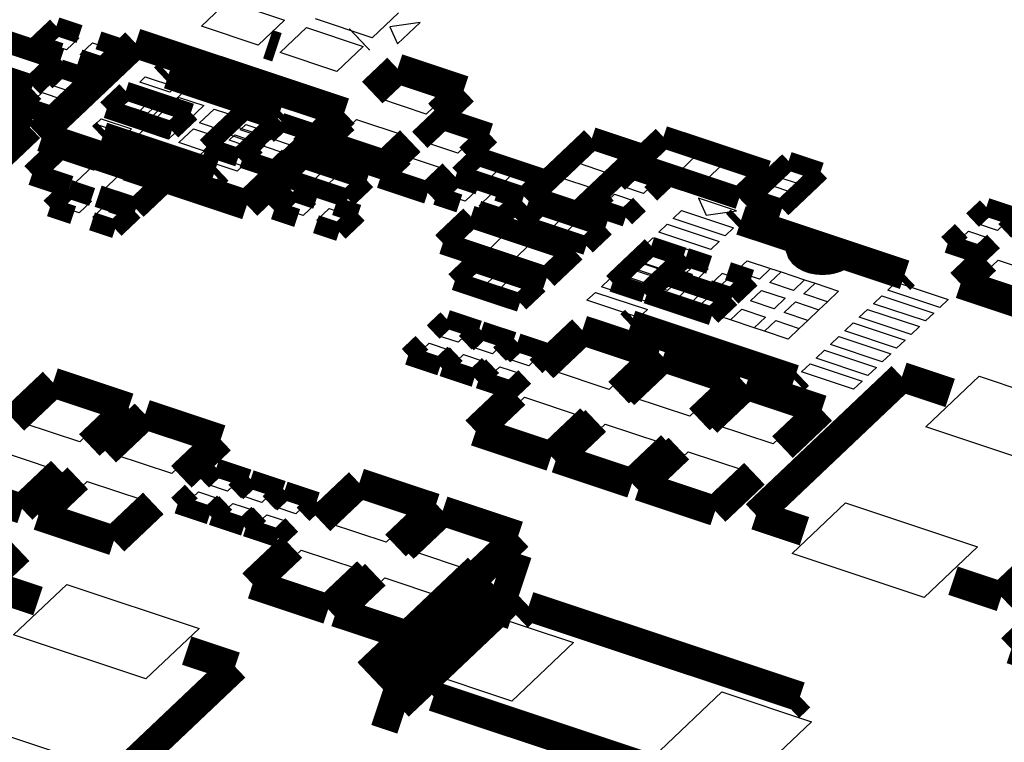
# Model space of a CAD drawing. Extents: x 0 to 1189, y 0 to 841.
# Tile 276 of 297: x 626 to 634, y 549 to 555. Entities that reach past the tile are written whole.
import ezdxf

# ---------------------------------------------------------------- set-up
doc = ezdxf.new("R2010")
doc.units = 0
doc.header["$LTSCALE"] = 65.395
doc.layers.get('0').update_dxf_attribs({"linetype": 'CONTINUOUS'})

msp = doc.modelspace()

# ---------------------------------------------------------------- linework, layer by layer
at = {"color": 7, "linetype": 'Continuous'}
for p, q in [((627.1956, 554.913), (627.4091, 555.1153)), ((627.4091, 555.1153), (627.8676, 554.9627)), ((628.7916, 555.0217), (628.5781, 554.8194)), ((627.8676, 554.9627), (627.6541, 554.7604)), ((628.5781, 554.8194), (628.1196, 554.9719)), ((628.9658, 554.9434), (628.7221, 554.9081)), ((628.7841, 554.7712), (628.9658, 554.9434)), ((625.9411, 554.7765), (626.041, 554.8712)), ((626.041, 554.8712), (626.2032, 554.8172)), ((627.6541, 554.7604), (627.1956, 554.913)), ((627.8334, 554.7008), (628.0469, 554.9031)), ((628.0469, 554.9031), (628.5054, 554.7505)), ((628.7221, 554.9081), (628.7841, 554.7712)), ((626.1033, 554.7225), (625.9411, 554.7765)), ((626.2032, 554.8172), (626.1033, 554.7225)), ((626.2146, 554.6855), (626.3145, 554.7802)), ((626.3145, 554.7802), (626.4767, 554.7263)), ((625.7021, 554.7091), (625.9467, 554.6277)), ((626.4767, 554.7263), (626.3767, 554.6316)), ((628.292, 554.5482), (627.8334, 554.7008)), ((628.5054, 554.7505), (628.292, 554.5482)), ((625.9467, 554.6277), (625.8014, 554.49)), ((626.3767, 554.6316), (626.2146, 554.6855)), ((625.8014, 554.49), (625.5568, 554.5714)), ((625.9724, 554.4389), (626.0687, 554.5303)), ((626.0687, 554.5303), (626.2369, 554.4743)), ((626.2369, 554.4743), (626.1405, 554.383)), ((626.6964, 554.4606), (626.7418, 554.5036)), ((626.9409, 554.3792), (626.6964, 554.4606)), ((626.7418, 554.5036), (626.9863, 554.4222)), ((628.6326, 554.3302), (628.8143, 554.5024)), ((628.8143, 554.5024), (629.1964, 554.3752)), ((625.8099, 554.2849), (625.9062, 554.3763)), ((625.9062, 554.3763), (626.0744, 554.3203)), ((626.1405, 554.383), (625.9724, 554.4389)), ((626.607, 554.3759), (626.6524, 554.4189)), ((626.8515, 554.2945), (626.607, 554.3759)), ((626.6384, 553.9892), (627.0926, 554.4196)), ((626.6524, 554.4189), (626.8969, 554.3375)), ((626.9863, 554.4222), (626.9409, 554.3792)), ((627.0926, 554.4196), (627.5893, 554.2543)), ((629.1964, 554.3752), (629.0147, 554.2031)), ((626.0744, 554.3203), (625.978, 554.229)), ((626.5175, 554.2911), (626.563, 554.3341)), ((626.7621, 554.2097), (626.5175, 554.2911)), ((626.563, 554.3341), (626.8075, 554.2528)), ((626.8969, 554.3375), (626.8515, 554.2945)), ((626.8981, 554.2255), (627.0162, 554.3374)), ((627.0162, 554.3374), (627.2149, 554.2713)), ((629.0147, 554.2031), (628.6326, 554.3302)), ((625.978, 554.229), (625.8099, 554.2849)), ((626.4281, 554.2063), (626.4735, 554.2494)), ((626.4735, 554.2494), (626.7181, 554.168)), ((626.8075, 554.2528), (626.7621, 554.2097)), ((627.0968, 554.1594), (626.8981, 554.2255)), ((627.2149, 554.2713), (627.0968, 554.1594)), ((627.5893, 554.2543), (627.1352, 553.8239)), ((627.1809, 554.1315), (627.299, 554.2434)), ((627.299, 554.2434), (627.4977, 554.1773)), ((626.3387, 554.1216), (626.3842, 554.1647)), ((626.3842, 554.1647), (626.6287, 554.0833)), ((626.6727, 554.125), (626.4281, 554.2063)), ((626.7181, 554.168), (626.6727, 554.125)), ((626.7301, 554.0663), (626.8482, 554.1782)), ((626.8482, 554.1782), (627.0469, 554.1121)), ((627.3796, 554.0654), (627.1809, 554.1315)), ((627.4977, 554.1773), (627.3796, 554.0654)), ((627.5991, 554.1602), (627.6445, 554.2033)), ((627.8436, 554.0789), (627.5991, 554.1602)), ((627.6445, 554.2033), (627.889, 554.1219)), ((628.2693, 553.9859), (628.4509, 554.158)), ((628.4509, 554.158), (628.8331, 554.0309)), ((626.5833, 554.0403), (626.3387, 554.1216)), ((626.6287, 554.0833), (626.5833, 554.0403)), ((626.9288, 554.0002), (626.7301, 554.0663)), ((627.0469, 554.1121), (626.9288, 554.0002)), ((627.0129, 553.9722), (627.1309, 554.0841)), ((627.1309, 554.0841), (627.3296, 554.018)), ((627.5097, 554.0755), (627.5551, 554.1186)), ((627.7542, 553.9941), (627.5097, 554.0755)), ((627.5551, 554.1186), (627.7997, 554.0372)), ((627.889, 554.1219), (627.8436, 554.0789)), ((629.0278, 553.9671), (629.1732, 554.1049)), ((629.1732, 554.1049), (629.4177, 554.0235)), ((627.1352, 553.8239), (626.6384, 553.9892)), ((627.2116, 553.9061), (627.0129, 553.9722)), ((627.3296, 554.018), (627.2116, 553.9061)), ((627.4203, 553.9908), (627.4657, 554.0338)), ((627.6648, 553.9094), (627.4203, 553.9908)), ((627.4657, 554.0338), (627.7102, 553.9524)), ((627.7997, 554.0372), (627.7542, 553.9941)), ((628.6514, 553.8587), (628.2693, 553.9859)), ((628.8331, 554.0309), (628.6514, 553.8587)), ((629.4177, 554.0235), (629.2724, 553.8858)), ((627.3308, 553.906), (627.3763, 553.9491)), ((627.5754, 553.8246), (627.3308, 553.906)), ((627.3763, 553.9491), (627.6208, 553.8677)), ((627.7102, 553.9524), (627.6648, 553.9094)), ((629.2724, 553.8858), (629.0278, 553.9671)), ((630.2389, 553.8074), (630.3843, 553.9451)), ((630.3843, 553.9451), (630.6288, 553.8638)), ((630.8182, 553.8182), (630.9636, 553.9559)), ((630.9636, 553.9559), (631.2081, 553.8746)), ((625.9348, 553.7322), (626.0801, 553.8699)), ((626.0801, 553.8699), (626.3246, 553.7886)), ((627.2415, 553.8213), (627.2869, 553.8643)), ((627.486, 553.7399), (627.2415, 553.8213)), ((627.2869, 553.8643), (627.5314, 553.783)), ((627.6208, 553.8677), (627.5754, 553.8246)), ((628.7553, 553.7089), (628.9007, 553.8466)), ((628.9007, 553.8466), (629.1452, 553.7653)), ((629.3515, 553.7247), (629.4514, 553.8194)), ((629.4514, 553.8194), (629.6135, 553.7654)), ((630.6288, 553.8638), (630.4835, 553.726)), ((631.0628, 553.7368), (630.8182, 553.8182)), ((631.2081, 553.8746), (631.0628, 553.7368)), ((626.1793, 553.6508), (625.9348, 553.7322)), ((626.3246, 553.7886), (626.1793, 553.6508)), ((627.5314, 553.783), (627.486, 553.7399)), ((627.9259, 553.7062), (628.0258, 553.8009)), ((628.0258, 553.8009), (628.188, 553.7469)), ((628.188, 553.7469), (628.088, 553.6522)), ((629.1452, 553.7653), (628.9999, 553.6275)), ((629.6135, 553.7654), (629.5136, 553.6707)), ((630.4835, 553.726), (630.2389, 553.8074)), ((631.2768, 553.6656), (631.4221, 553.8034)), ((631.4221, 553.8034), (631.6667, 553.722)), ((631.871, 553.6906), (631.9673, 553.7819)), ((631.9673, 553.7819), (632.1355, 553.726)), ((626.3933, 553.5796), (626.5386, 553.7174)), ((626.5386, 553.7174), (626.7832, 553.636)), ((627.379, 553.6826), (627.1353, 553.6474)), ((627.441, 553.5457), (627.379, 553.6826)), ((628.088, 553.6522), (627.9259, 553.7062)), ((628.1993, 553.6152), (628.2992, 553.7099)), ((628.2992, 553.7099), (628.4614, 553.6559)), ((628.4614, 553.6559), (628.3615, 553.5612)), ((628.9999, 553.6275), (628.7553, 553.7089)), ((629.5136, 553.6707), (629.3515, 553.7247)), ((629.6249, 553.6337), (629.7248, 553.7284)), ((629.7248, 553.7284), (629.887, 553.6744)), ((629.887, 553.6744), (629.7871, 553.5797)), ((629.9664, 553.5491), (630.1118, 553.6869)), ((630.1118, 553.6869), (630.3563, 553.6055)), ((630.606, 553.6171), (630.7024, 553.7084)), ((630.7024, 553.7084), (630.8706, 553.6525)), ((630.8706, 553.6525), (630.7742, 553.5612)), ((631.5213, 553.5843), (631.2768, 553.6656)), ((631.6667, 553.722), (631.5213, 553.5843)), ((632.0391, 553.6346), (631.871, 553.6906)), ((632.1355, 553.726), (632.0391, 553.6346)), ((626.6378, 553.4983), (626.3933, 553.5796)), ((626.7832, 553.636), (626.6378, 553.4983)), ((627.1353, 553.6474), (627.441, 553.5457)), ((628.3615, 553.5612), (628.1993, 553.6152)), ((629.1698, 553.5525), (629.2697, 553.6472)), ((629.2697, 553.6472), (629.4319, 553.5932)), ((629.4319, 553.5932), (629.332, 553.4985)), ((629.7871, 553.5797), (629.6249, 553.6337)), ((630.3563, 553.6055), (630.211, 553.4678)), ((630.7742, 553.5612), (630.606, 553.6171)), ((631.7085, 553.5366), (631.8048, 553.6279)), ((631.8048, 553.6279), (631.973, 553.572)), ((626.0433, 553.4587), (626.1432, 553.5534)), ((626.1432, 553.5534), (626.3054, 553.4994)), ((626.3054, 553.4994), (626.2055, 553.4048)), ((627.8565, 553.435), (627.9565, 553.5297)), ((627.9565, 553.5297), (628.1186, 553.4757)), ((629.332, 553.4985), (629.1698, 553.5525)), ((629.4432, 553.4615), (629.5432, 553.5562)), ((629.5432, 553.5562), (629.7053, 553.5023)), ((629.7053, 553.5023), (629.6054, 553.4076)), ((630.211, 553.4678), (629.9664, 553.5491)), ((630.4435, 553.4631), (630.5399, 553.5544)), ((630.5399, 553.5544), (630.7081, 553.4985)), ((630.7081, 553.4985), (630.6117, 553.4072)), ((631.2201, 553.5228), (631.2822, 553.3859)), ((631.5258, 553.4211), (631.2201, 553.5228)), ((631.8766, 553.4806), (631.7085, 553.5366)), ((631.973, 553.572), (631.8766, 553.4806)), ((626.2055, 553.4048), (626.0433, 553.4587)), ((626.3167, 553.3677), (626.4166, 553.4624)), ((626.4166, 553.4624), (626.5788, 553.4085)), ((628.0187, 553.381), (627.8565, 553.435)), ((628.1186, 553.4757), (628.0187, 553.381)), ((628.13, 553.344), (628.2299, 553.4387)), ((628.2299, 553.4387), (628.3921, 553.3847)), ((629.6054, 553.4076), (629.4432, 553.4615)), ((629.8576, 553.3237), (629.9575, 553.4184)), ((629.9575, 553.4184), (630.1197, 553.3644)), ((630.6117, 553.4072), (630.4435, 553.4631)), ((631.0142, 553.3569), (631.0823, 553.4214)), ((631.0823, 553.4214), (631.5026, 553.2816)), ((631.2822, 553.3859), (631.5258, 553.4211)), ((626.4789, 553.3138), (626.3167, 553.3677)), ((626.5788, 553.4085), (626.4789, 553.3138)), ((628.2922, 553.2901), (628.13, 553.344)), ((628.3921, 553.3847), (628.2922, 553.2901)), ((630.1197, 553.3644), (630.0198, 553.2697)), ((631.4345, 553.217), (631.0142, 553.3569)), ((633.4715, 553.3179), (633.5679, 553.4092)), ((633.5679, 553.4092), (633.736, 553.3533)), ((633.736, 553.3533), (633.6396, 553.2619)), ((629.2603, 553.1735), (629.4056, 553.3112)), ((629.4056, 553.3112), (629.6502, 553.2298)), ((630.0198, 553.2697), (629.8576, 553.3237)), ((630.131, 553.2327), (630.231, 553.3274)), ((630.231, 553.3274), (630.3931, 553.2734)), ((630.3931, 553.2734), (630.2932, 553.1787)), ((630.8979, 553.2467), (630.9661, 553.3113)), ((630.9661, 553.3113), (631.3864, 553.1714)), ((631.5026, 553.2816), (631.4345, 553.217)), ((633.309, 553.1639), (633.4054, 553.2552)), ((633.4054, 553.2552), (633.5735, 553.1993)), ((633.6396, 553.2619), (633.4715, 553.3179)), ((629.6502, 553.2298), (629.5049, 553.0921)), ((630.2932, 553.1787), (630.131, 553.2327)), ((630.7817, 553.1366), (630.8499, 553.2011)), ((630.8499, 553.2011), (631.2702, 553.0613)), ((631.3183, 553.1069), (630.8979, 553.2467)), ((633.5735, 553.1993), (633.4771, 553.1079)), ((629.5049, 553.0921), (629.2603, 553.1735)), ((629.7188, 553.0209), (629.8642, 553.1586)), ((629.8642, 553.1586), (630.1087, 553.0773)), ((631.2021, 552.9967), (630.7817, 553.1366)), ((631.3864, 553.1714), (631.3183, 553.1069)), ((633.4771, 553.1079), (633.309, 553.1639)), ((629.9634, 552.9395), (629.7188, 553.0209)), ((630.1087, 553.0773), (629.9634, 552.9395)), ((630.6655, 553.0264), (630.7336, 553.091)), ((631.0858, 552.8866), (630.6655, 553.0264)), ((630.7336, 553.091), (631.154, 552.9512)), ((631.2702, 553.0613), (631.2021, 552.9967)), ((631.5214, 552.9307), (631.6122, 553.0168)), ((631.6122, 553.0168), (631.8033, 552.9532)), ((633.4626, 552.8476), (633.6443, 553.0197)), ((633.6443, 553.0197), (634.0264, 552.8926)), ((629.3198, 552.8629), (629.4197, 552.9576)), ((629.4197, 552.9576), (629.5819, 552.9036)), ((630.5493, 552.9163), (630.6174, 552.9808)), ((630.6174, 552.9808), (631.0377, 552.841)), ((631.154, 552.9512), (631.0858, 552.8866)), ((631.8033, 552.9532), (631.7125, 552.8671)), ((631.8033, 552.9532), (631.8874, 552.9252)), ((629.482, 552.8089), (629.3198, 552.8629)), ((629.5819, 552.9036), (629.482, 552.8089)), ((629.5933, 552.7719), (629.6932, 552.8666)), ((629.6932, 552.8666), (629.8553, 552.8127)), ((630.4331, 552.8061), (630.5012, 552.8707)), ((630.5012, 552.8707), (630.9215, 552.7309)), ((630.9696, 552.7764), (630.5493, 552.9163)), ((631.3624, 552.78), (631.4533, 552.8661)), ((631.4533, 552.8661), (631.5214, 552.9307)), ((631.4533, 552.8661), (631.6443, 552.8025)), ((631.7125, 552.8671), (631.5214, 552.9307)), ((631.7965, 552.8391), (631.8874, 552.9252)), ((631.8874, 552.9252), (632.0784, 552.8617)), ((632.0784, 552.8617), (631.9876, 552.7756)), ((632.0784, 552.8617), (632.1625, 552.8337)), ((629.8553, 552.8127), (629.7554, 552.718)), ((630.8534, 552.6663), (630.4331, 552.8061)), ((631.0377, 552.841), (630.9696, 552.7764)), ((631.2943, 552.7155), (631.3624, 552.78)), ((631.5535, 552.7165), (631.3624, 552.78)), ((631.6443, 552.8025), (631.5535, 552.7165)), ((631.6398, 552.6906), (631.7307, 552.7767)), ((631.7307, 552.7767), (631.9217, 552.7132)), ((631.9876, 552.7756), (631.7965, 552.8391)), ((632.0716, 552.7476), (632.1625, 552.8337)), ((632.1625, 552.8337), (632.3535, 552.7701)), ((632.7517, 552.7788), (632.8199, 552.8433)), ((633.1721, 552.6389), (632.7517, 552.7788)), ((632.8199, 552.8433), (633.2402, 552.7035)), ((633.8447, 552.7204), (633.4626, 552.8476)), ((629.7554, 552.718), (629.5933, 552.7719)), ((630.3168, 552.696), (630.385, 552.7606)), ((630.385, 552.7606), (630.8053, 552.6207)), ((630.9215, 552.7309), (630.8534, 552.6663)), ((631.2035, 552.6294), (631.2943, 552.7155)), ((631.2943, 552.7155), (631.4854, 552.6519)), ((631.9217, 552.7132), (631.8309, 552.6271)), ((632.2627, 552.684), (632.0716, 552.7476)), ((632.3535, 552.7701), (632.2627, 552.684)), ((632.6355, 552.6686), (632.7036, 552.7332)), ((632.7036, 552.7332), (633.124, 552.5934)), ((633.2402, 552.7035), (633.1721, 552.6389)), ((630.7372, 552.5561), (630.3168, 552.696)), ((630.8053, 552.6207), (630.7372, 552.5561)), ((631.3945, 552.5658), (631.2035, 552.6294)), ((631.4854, 552.6519), (631.3945, 552.5658)), ((631.4786, 552.5378), (631.5694, 552.6239)), ((631.5694, 552.6239), (631.7605, 552.5604)), ((631.8309, 552.6271), (631.6398, 552.6906)), ((631.9127, 552.5969), (632.0035, 552.683)), ((632.0035, 552.683), (632.1946, 552.6195)), ((632.1946, 552.6195), (632.1037, 552.5334)), ((632.2627, 552.684), (632.1946, 552.6195)), ((632.5193, 552.5585), (632.5874, 552.623)), ((632.5874, 552.623), (633.0077, 552.4832)), ((633.0558, 552.5288), (632.6355, 552.6686)), ((631.4786, 552.5378), (631.3945, 552.5658)), ((631.6697, 552.4743), (631.4786, 552.5378)), ((631.7605, 552.5604), (631.6697, 552.4743)), ((632.1037, 552.5334), (631.9127, 552.5969)), ((632.9396, 552.4186), (632.5193, 552.5585)), ((633.124, 552.5934), (633.0558, 552.5288)), ((629.105, 552.4121), (629.2014, 552.5035)), ((629.2014, 552.5035), (629.3695, 552.4475)), ((631.7537, 552.4463), (631.6697, 552.4743)), ((631.7537, 552.4463), (631.8446, 552.5324)), ((631.8446, 552.5324), (632.0356, 552.4688)), ((632.0356, 552.4688), (631.9448, 552.3827)), ((632.1037, 552.5334), (632.0356, 552.4688)), ((632.4031, 552.4483), (632.4712, 552.5129)), ((632.4712, 552.5129), (632.8915, 552.3731)), ((633.0077, 552.4832), (632.9396, 552.4186)), ((629.2731, 552.3562), (629.105, 552.4121)), ((629.3695, 552.4475), (629.2731, 552.3562)), ((629.3829, 552.3197), (629.4793, 552.411)), ((629.4793, 552.411), (629.6474, 552.3551)), ((630.0378, 552.1277), (630.3103, 552.3859)), ((630.3103, 552.3859), (630.7688, 552.2334)), ((631.9448, 552.3827), (631.7537, 552.4463)), ((632.2868, 552.3382), (632.355, 552.4028)), ((632.355, 552.4028), (632.7753, 552.2629)), ((632.8234, 552.3085), (632.4031, 552.4483)), ((628.9425, 552.2581), (629.0389, 552.3495)), ((629.0389, 552.3495), (629.207, 552.2935)), ((629.551, 552.2638), (629.3829, 552.3197)), ((629.6474, 552.3551), (629.551, 552.2638)), ((629.6772, 552.2218), (629.7736, 552.3131)), ((629.7736, 552.3131), (629.9417, 552.2572)), ((632.7072, 552.1983), (632.2868, 552.3382)), ((632.8915, 552.3731), (632.8234, 552.3085)), ((629.1106, 552.2022), (628.9425, 552.2581)), ((629.207, 552.2935), (629.1106, 552.2022)), ((629.2204, 552.1657), (629.3168, 552.257)), ((629.3168, 552.257), (629.4849, 552.2011)), ((629.8453, 552.1658), (629.6772, 552.2218)), ((629.9417, 552.2572), (629.8453, 552.1658)), ((630.7688, 552.2334), (630.4963, 551.9751)), ((632.1706, 552.228), (632.2387, 552.2926)), ((632.591, 552.0882), (632.1706, 552.228)), ((632.2387, 552.2926), (632.6591, 552.1528)), ((632.7753, 552.2629), (632.7072, 552.1983)), ((629.3885, 552.1097), (629.2204, 552.1657)), ((629.4849, 552.2011), (629.3885, 552.1097)), ((629.5147, 552.0678), (629.6111, 552.1591)), ((629.6111, 552.1591), (629.7792, 552.1032)), ((630.6917, 551.9101), (630.9642, 552.1684)), ((630.9642, 552.1684), (631.4227, 552.0158)), ((632.0544, 552.1179), (632.1225, 552.1825)), ((632.1225, 552.1825), (632.5429, 552.0426)), ((632.6591, 552.1528), (632.591, 552.0882)), ((629.6828, 552.0118), (629.5147, 552.0678)), ((629.7792, 552.1032), (629.6828, 552.0118)), ((630.4963, 551.9751), (630.0378, 552.1277)), ((632.4747, 551.978), (632.0544, 552.1179)), ((633.0585, 551.6733), (633.4899, 552.0822)), ((633.4899, 552.0822), (634.5599, 551.7262)), ((631.4227, 552.0158), (631.1502, 551.7576)), ((632.5429, 552.0426), (632.4747, 551.978)), ((625.7541, 551.7036), (626.0266, 551.9619)), ((626.0266, 551.9619), (626.4852, 551.8093)), ((629.5382, 551.6542), (629.8107, 551.9125)), ((629.8107, 551.9125), (630.2693, 551.7599)), ((631.1502, 551.7576), (630.6917, 551.9101)), ((631.3642, 551.6864), (631.6367, 551.9446)), ((631.6367, 551.9446), (632.0952, 551.7921)), ((626.4852, 551.8093), (626.2127, 551.551)), ((630.2693, 551.7599), (629.9968, 551.5016)), ((632.0952, 551.7921), (631.8227, 551.5338)), ((626.2127, 551.551), (625.7541, 551.7036)), ((626.4984, 551.4464), (626.7709, 551.7046)), ((626.7709, 551.7046), (627.2294, 551.5521)), ((630.1921, 551.4367), (630.4646, 551.6949)), ((630.4646, 551.6949), (630.9231, 551.5424)), ((631.8227, 551.5338), (631.3642, 551.6864)), ((634.1284, 551.3173), (633.0585, 551.6733)), ((629.9968, 551.5016), (629.5382, 551.6542)), ((627.2294, 551.5521), (626.9569, 551.2938)), ((630.9231, 551.5424), (630.6506, 551.2841)), ((625.527, 551.4884), (625.9856, 551.3358)), ((626.9569, 551.2938), (626.4984, 551.4464)), ((630.6506, 551.2841), (630.1921, 551.4367)), ((630.8646, 551.2129), (631.1371, 551.4712)), ((631.1371, 551.4712), (631.5957, 551.3186)), ((625.9856, 551.3358), (625.7131, 551.0776)), ((627.2387, 551.2086), (627.3351, 551.2999)), ((627.3351, 551.2999), (627.5032, 551.244)), ((631.5957, 551.3186), (631.3232, 551.0603)), ((625.9988, 550.9729), (626.2713, 551.2312)), ((626.2713, 551.2312), (626.7299, 551.0786)), ((627.4068, 551.1526), (627.2387, 551.2086)), ((627.5032, 551.244), (627.4068, 551.1526)), ((627.5166, 551.1161), (627.6129, 551.2075)), ((627.6129, 551.2075), (627.7811, 551.1515)), ((631.3232, 551.0603), (630.8646, 551.2129)), ((627.0762, 551.0546), (627.1726, 551.1459)), ((627.1726, 551.1459), (627.3407, 551.09)), ((627.6847, 551.0602), (627.5166, 551.1161)), ((627.7811, 551.1515), (627.6847, 551.0602)), ((627.7917, 551.0246), (627.8881, 551.1159)), ((627.8881, 551.1159), (628.0562, 551.06)), ((628.2317, 550.8909), (628.5042, 551.1492)), ((628.5042, 551.1492), (628.9627, 550.9966)), ((626.7299, 551.0786), (626.4574, 550.8203)), ((627.2443, 550.9986), (627.0762, 551.0546)), ((627.3407, 551.09), (627.2443, 550.9986)), ((627.3541, 550.9621), (627.4504, 551.0534)), ((627.4504, 551.0534), (627.6186, 550.9975)), ((627.9598, 550.9686), (627.7917, 551.0246)), ((628.0562, 551.06), (627.9598, 550.9686)), ((631.9767, 550.6481), (632.4082, 551.057)), ((632.4082, 551.057), (633.4781, 550.701)), ((626.4574, 550.8203), (625.9988, 550.9729)), ((627.5222, 550.9062), (627.3541, 550.9621)), ((627.6186, 550.9975), (627.5222, 550.9062)), ((627.6292, 550.8706), (627.7256, 550.9619)), ((627.7256, 550.9619), (627.8937, 550.906)), ((628.9627, 550.9966), (628.6902, 550.7384)), ((627.7973, 550.8146), (627.6292, 550.8706)), ((627.8937, 550.906), (627.7973, 550.8146)), ((628.6902, 550.7384), (628.2317, 550.8909)), ((628.907, 550.6662), (629.1795, 550.9245)), ((629.1795, 550.9245), (629.6381, 550.7719)), ((629.6381, 550.7719), (629.3656, 550.5137)), ((627.7321, 550.4175), (628.0046, 550.6757)), ((628.0046, 550.6757), (628.4631, 550.5232)), ((629.3656, 550.5137), (628.907, 550.6662)), ((633.0467, 550.2921), (631.9767, 550.6481)), ((633.4781, 550.701), (633.0467, 550.2921)), ((628.4631, 550.5232), (628.1906, 550.2649)), ((625.6756, 549.9895), (626.1071, 550.3984)), ((626.1071, 550.3984), (627.177, 550.0425)), ((628.1906, 550.2649), (627.7321, 550.4175)), ((628.4075, 550.1928), (628.6799, 550.451)), ((628.6799, 550.451), (629.1385, 550.2985)), ((629.1385, 550.2985), (628.866, 550.0402)), ((628.866, 550.0402), (628.4075, 550.1928)), ((628.9824, 549.6953), (629.482, 550.1688)), ((629.482, 550.1688), (630.208, 549.9272)), ((626.7456, 549.6336), (625.6756, 549.9895)), ((627.177, 550.0425), (626.7456, 549.6336)), ((630.208, 549.9272), (629.7084, 549.4537)), ((629.7084, 549.4537), (628.9824, 549.6953)), ((630.908, 549.0547), (631.4075, 549.5281)), ((631.4075, 549.5281), (632.1336, 549.2866)), ((625.0254, 549.3732), (626.0953, 549.0173)), ((632.1336, 549.2866), (631.634, 548.8131))]:
    msp.add_line(p, q, dxfattribs=at)
at = {"color": 1, "linetype": 'Continuous'}
for p, q in [((626.6024, 554.3485), (626.5025, 554.2538)), ((626.7646, 554.2946), (626.6024, 554.3485)), ((626.6647, 554.1999), (626.7646, 554.2946)), ((626.5025, 554.2538), (626.6647, 554.1999)), ((626.8758, 554.2576), (626.7759, 554.1629)), ((627.038, 554.2036), (626.8758, 554.2576)), ((626.7759, 554.1629), (626.9381, 554.1089)), ((626.9381, 554.1089), (627.038, 554.2036)), ((627.5663, 554.1948), (627.4699, 554.1035)), ((627.7344, 554.1389), (627.5663, 554.1948)), ((627.6381, 554.0476), (627.7344, 554.1389)), ((627.4699, 554.1035), (627.6381, 554.0476)), ((627.8601, 554.0971), (627.7637, 554.0058)), ((628.0282, 554.0412), (627.8601, 554.0971)), ((627.4038, 554.0408), (627.3074, 553.9495)), ((627.5719, 553.9849), (627.4038, 554.0408)), ((627.4756, 553.8936), (627.5719, 553.9849)), ((627.7637, 554.0058), (627.9318, 553.9498)), ((627.9318, 553.9498), (628.0282, 554.0412)), ((627.3074, 553.9495), (627.4756, 553.8936)), ((627.6976, 553.9431), (627.6012, 553.8518)), ((627.8657, 553.8872), (627.6976, 553.9431)), ((627.6012, 553.8518), (627.7693, 553.7958)), ((627.7693, 553.7958), (627.8657, 553.8872)), ((630.8556, 553.0948), (630.7592, 553.0035)), ((631.0237, 553.0389), (630.8556, 553.0948)), ((630.9273, 552.9475), (631.0237, 553.0389)), ((630.6931, 552.9408), (630.5967, 552.8495)), ((630.8612, 552.8849), (630.6931, 552.9408)), ((630.7592, 553.0035), (630.9273, 552.9475)), ((631.1366, 553.0042), (631.0367, 552.9095)), ((631.2988, 552.9502), (631.1366, 553.0042)), ((631.1989, 552.8555), (631.2988, 552.9502)), ((630.7648, 552.7935), (630.8612, 552.8849)), ((631.0367, 552.9095), (631.1989, 552.8555)), ((631.4101, 552.9132), (631.3101, 552.8185)), ((631.5722, 552.8593), (631.4101, 552.9132)), ((631.4723, 552.7646), (631.5722, 552.8593)), ((630.5967, 552.8495), (630.7648, 552.7935)), ((630.9731, 552.8492), (630.8732, 552.7545)), ((631.1353, 552.7953), (630.9731, 552.8492)), ((631.0354, 552.7006), (631.1353, 552.7953)), ((631.3101, 552.8185), (631.4723, 552.7646)), ((630.8732, 552.7545), (631.0354, 552.7006)), ((631.2466, 552.7583), (631.1466, 552.6636)), ((631.4087, 552.7043), (631.2466, 552.7583)), ((631.3088, 552.6096), (631.4087, 552.7043)), ((631.1466, 552.6636), (631.3088, 552.6096))]:
    msp.add_line(p, q, dxfattribs=at)
at = {"color": 7, "linetype": 'Continuous'}
for points, const_width in [([(626.0563, 554.6436), (625.2157, 554.9233)], 0.1812), ([(626.0224, 554.9123), (625.868, 554.7659)], 0.151), ([(626.2097, 554.85), (626.0224, 554.9123)], 0.151), ([(628.4714, 554.8038), (628.4786, 554.8106)], 0.2416), ([(625.8774, 554.0317), (626.663, 554.7762)], 0.2416), ([(626.5498, 554.7368), (626.3625, 554.7991)], 0.151), ([(626.663, 554.7762), (628.3527, 554.214)], 0.2416), ([(627.734, 554.7675), (627.8072, 554.7432)], 0.2416), ([(625.8124, 554.4124), (624.9717, 554.6921)], 0.1812), ([(624.9886, 554.7081), (625.8293, 554.4284)], 0.1812), ([(625.868, 554.7659), (626.0553, 554.7036)], 0.151), ([(626.3953, 554.5905), (626.5498, 554.7368)], 0.151), ([(625.8293, 554.4284), (626.0563, 554.6436)], 0.1812), ([(626.2081, 554.6528), (626.3953, 554.5905)], 0.151), ([(628.7833, 554.5708), (628.5789, 554.3771)], 0.2416), ([(629.3182, 554.3929), (628.7833, 554.5708)], 0.2416), ([(626.0501, 554.5714), (625.9389, 554.4659)], 0.151), ([(626.31, 554.4849), (626.0501, 554.5714)], 0.151), ([(626.9308, 554.5262), (626.895, 554.4922)], 0.2416), ([(627.8335, 554.2258), (626.9308, 554.5262)], 0.2416), ([(626.1987, 554.3794), (626.31, 554.4849)], 0.151), ([(625.5853, 554.1972), (625.8124, 554.4124)], 0.1812), ([(625.848, 554.3798), (625.7367, 554.2744)], 0.151), ([(626.4294, 554.2433), (626.5838, 554.3896)], 0.151), ([(626.5838, 554.3896), (627.1111, 554.2142)], 0.151), ([(629.1139, 554.1992), (629.3182, 554.3929)], 0.2416), ([(625.464, 554.2105), (625.8079, 554.0961)], 0.2416), ([(625.7367, 554.2744), (625.9966, 554.1879)], 0.151), ([(625.9966, 554.1879), (626.1079, 554.2934)], 0.151), ([(626.9567, 554.0678), (626.4294, 554.2433)], 0.151), ([(627.2343, 553.9389), (627.5477, 554.2359)], 0.151), ([(628.3527, 554.214), (627.5648, 553.4673)], 0.2416), ([(627.5477, 554.2359), (627.8075, 554.1495)], 0.151), ([(627.8335, 554.2258), (627.7977, 554.1919)], 0.2416), ([(625.8079, 554.0961), (625.49, 553.7948)], 0.2416), ([(627.1111, 554.2142), (626.9567, 554.0678)], 0.151), ([(627.8075, 554.1495), (627.4942, 553.8525)], 0.151), ([(627.7302, 554.0327), (627.8415, 554.1382)], 0.151), ([(627.8415, 554.1382), (628.1013, 554.0517)], 0.151), ([(628.1474, 553.9682), (628.3518, 554.1619)], 0.2416), ([(628.9636, 553.9943), (629.1453, 554.1665)], 0.1812), ([(629.1453, 554.1665), (629.5274, 554.0394)], 0.1812), ([(627.5648, 553.4673), (625.906, 554.0192)], 0.2416), ([(626.3943, 554.0177), (626.4301, 554.0516)], 0.2416), ([(627.297, 553.7174), (626.3943, 554.0177)], 0.2416), ([(628.1013, 554.0517), (627.9901, 553.9463)], 0.151), ([(628.6824, 553.7903), (628.1474, 553.9682)], 0.2416), ([(628.8868, 553.9839), (628.6824, 553.7903)], 0.2416), ([(629.5274, 554.0394), (629.3457, 553.8672)], 0.1812), ([(630.3564, 554.0068), (629.8568, 553.5333)], 0.1812), ([(630.7385, 553.8796), (630.3564, 554.0068)], 0.1812), ([(630.9357, 554.0176), (630.7086, 553.8023)], 0.1812), ([(631.7763, 553.7379), (630.9357, 554.0176)], 0.1812), ([(625.8251, 553.7163), (626.0522, 553.9316)], 0.1812), ([(626.0522, 553.9316), (626.3579, 553.8299)], 0.1812), ([(627.4942, 553.8525), (627.2343, 553.9389)], 0.151), ([(627.5281, 553.8412), (627.6394, 553.9466)], 0.151), ([(627.7879, 553.7547), (627.5281, 553.8412)], 0.151), ([(627.8992, 553.8602), (627.7879, 553.7547)], 0.151), ([(628.0072, 553.842), (627.8528, 553.6956)], 0.151), ([(628.5345, 553.6665), (628.0072, 553.842)], 0.151), ([(628.8274, 553.8652), (628.6457, 553.693)], 0.1812), ([(629.4328, 553.8604), (629.2784, 553.7141)], 0.151), ([(629.9601, 553.685), (629.4328, 553.8604)], 0.151), ([(630.2389, 553.4062), (630.7385, 553.8796)], 0.1812), ([(630.7086, 553.8023), (631.5492, 553.5227)], 0.1812), ([(631.9487, 553.823), (631.6354, 553.526)], 0.151), ([(632.2086, 553.7365), (631.9487, 553.823)], 0.151), ([(626.8928, 553.6519), (626.5871, 553.7536)], 0.1812), ([(627.297, 553.7174), (627.3328, 553.7513)], 0.2416), ([(629.0278, 553.5659), (629.2095, 553.7381)], 0.1812), ([(630.6838, 553.7495), (630.5725, 553.6441)], 0.151), ([(630.9437, 553.6631), (630.6838, 553.7495)], 0.151), ([(631.5492, 553.5227), (631.7763, 553.7379)], 0.1812), ([(631.8952, 553.4395), (632.2086, 553.7365)], 0.151), ([(626.1308, 553.6146), (625.8251, 553.7163)], 0.1812), ([(626.6658, 553.4367), (626.8928, 553.6519)], 0.1812), ([(627.8528, 553.6956), (628.3801, 553.5202)], 0.151), ([(628.3801, 553.5202), (628.5345, 553.6665)], 0.151), ([(628.6457, 553.693), (629.0278, 553.5659)], 0.1812), ([(629.2511, 553.6883), (629.0967, 553.5419)], 0.151), ([(629.4383, 553.626), (629.2511, 553.6883)], 0.151), ([(629.2784, 553.7141), (629.8057, 553.5387)], 0.151), ([(629.8057, 553.5387), (629.9601, 553.685)], 0.151), ([(630.8324, 553.5576), (630.9437, 553.6631)], 0.151), ([(626.1246, 553.5945), (625.9702, 553.4481)], 0.151), ([(626.3118, 553.5322), (626.1246, 553.5945)], 0.151), ([(626.3601, 553.5384), (626.6658, 553.4367)], 0.1812), ([(627.9379, 553.5708), (627.7834, 553.4244)], 0.151), ([(628.1251, 553.5085), (627.9379, 553.5708)], 0.151), ([(629.0967, 553.5419), (629.2839, 553.4796)], 0.151), ([(629.7784, 553.5128), (629.5912, 553.5751)], 0.151), ([(629.624, 553.3665), (629.7784, 553.5128)], 0.151), ([(629.8568, 553.5333), (630.2389, 553.4062)], 0.1812), ([(630.4817, 553.558), (630.3704, 553.4525)], 0.151), ([(631.6354, 553.526), (631.8952, 553.4395)], 0.151), ([(625.9702, 553.4481), (626.1574, 553.3858)], 0.151), ([(626.6519, 553.419), (626.4647, 553.4813)], 0.151), ([(626.4975, 553.2727), (626.6519, 553.419)], 0.151), ([(627.7834, 553.4244), (627.9707, 553.3621)], 0.151), ([(628.4652, 553.3953), (628.2779, 553.4576)], 0.151), ([(629.4368, 553.4288), (629.624, 553.3665)], 0.151), ([(629.9389, 553.4594), (629.7845, 553.3131)], 0.151), ([(630.4662, 553.284), (629.9389, 553.4594)], 0.151), ([(630.3704, 553.4525), (630.6303, 553.3661)], 0.151), ([(630.6303, 553.3661), (630.7416, 553.4715)], 0.151), ([(633.5493, 553.4503), (633.438, 553.3448)], 0.151), ([(633.8091, 553.3638), (633.5493, 553.4503)], 0.151), ([(633.9766, 553.4326), (633.7722, 553.2389)], 0.2416), ([(628.3108, 553.249), (628.4652, 553.3953)], 0.151), ([(629.3777, 553.3728), (629.1506, 553.1576)], 0.1812), ([(630.2184, 553.0931), (629.3777, 553.3728)], 0.1812), ([(631.5254, 553.3074), (631.5636, 553.3436)], 0.2416), ([(631.5636, 553.3436), (632.8874, 552.9032)], 0.2416), ([(633.6978, 553.2584), (633.8091, 553.3638)], 0.151), ([(626.3103, 553.335), (626.4975, 553.2727)], 0.151), ([(628.1235, 553.3113), (628.3108, 553.249)], 0.151), ([(629.7845, 553.3131), (630.3118, 553.1376)], 0.151), ([(630.3118, 553.1376), (630.4662, 553.284)], 0.151), ([(633.3472, 553.2587), (633.2359, 553.1533)], 0.151), ([(632.0709, 553.1725), (632.0555, 553.1539), (632.0472, 553.1335), (632.0466, 553.1126), (632.0538, 553.0921), (632.0684, 553.0729), (632.0897, 553.0558), (632.1169, 553.0416), (632.1488, 553.0309), (632.184, 553.0242), (632.2209, 553.0217), (632.2579, 553.0236), (632.2934, 553.0298), (632.3259, 553.04), (632.3539, 553.0538), (632.3766, 553.0708)], 0.2416), ([(629.1506, 553.1576), (629.9913, 552.8779)], 0.1812), ([(629.9913, 552.8779), (630.2184, 553.0931)], 0.1812), ([(630.5236, 552.8389), (630.837, 553.1359)], 0.151), ([(630.837, 553.1359), (631.0968, 553.0494)], 0.151), ([(633.2359, 553.1533), (633.4957, 553.0668)], 0.151), ([(633.4957, 553.0668), (633.607, 553.1723)], 0.151), ([(631.0968, 553.0494), (630.7834, 552.7524)], 0.151), ([(630.9636, 552.8989), (631.118, 553.0453)], 0.151), ([(631.118, 553.0453), (631.3053, 552.983)], 0.151), ([(633.3408, 552.83), (633.5451, 553.0236)], 0.2416), ([(629.4011, 552.9987), (629.2467, 552.8523)], 0.151), ([(629.9284, 552.8232), (629.4011, 552.9987)], 0.151), ([(632.8874, 552.9032), (632.8492, 552.8669)], 0.2416), ([(630.8001, 552.744), (630.9545, 552.8903)], 0.151), ([(630.9545, 552.8903), (631.4818, 552.7149)], 0.151), ([(631.1508, 552.8366), (630.9636, 552.8989)], 0.151), ([(631.4581, 552.9321), (631.6453, 552.8698)], 0.151), ([(631.6453, 552.8698), (631.4909, 552.7235)], 0.151), ([(633.8757, 552.652), (633.3408, 552.83)], 0.2416), ([(629.2467, 552.8523), (629.774, 552.6769)], 0.151), ([(629.774, 552.6769), (629.9284, 552.8232)], 0.151), ([(630.7834, 552.7524), (630.5236, 552.8389)], 0.151), ([(631.4909, 552.7235), (631.3037, 552.7858)], 0.151), ([(631.3274, 552.5685), (630.8001, 552.744)], 0.151), ([(631.4818, 552.7149), (631.3274, 552.5685)], 0.151), ([(629.1828, 552.5446), (629.0715, 552.4391)], 0.151), ([(629.4426, 552.4581), (629.1828, 552.5446)], 0.151), ([(630.6696, 552.4963), (630.7079, 552.5326)], 0.2416), ([(631.9934, 552.0559), (630.6696, 552.4963)], 0.2416), ([(629.9614, 552.1531), (630.2793, 552.4544)], 0.2416), ([(630.2793, 552.4544), (630.8907, 552.251)], 0.2416), ([(629.3314, 552.3527), (629.4426, 552.4581)], 0.151), ([(629.4607, 552.4521), (629.3494, 552.3467)], 0.151), ([(629.7205, 552.3657), (629.4607, 552.4521)], 0.151), ([(628.9807, 552.353), (628.8694, 552.2476)], 0.151), ([(629.6092, 552.2602), (629.7205, 552.3657)], 0.151), ([(629.755, 552.3542), (629.6437, 552.2487)], 0.151), ([(630.0148, 552.2677), (629.755, 552.3542)], 0.151), ([(628.8694, 552.2476), (629.1293, 552.1611)], 0.151), ([(629.1293, 552.1611), (629.2405, 552.2666)], 0.151), ([(629.2586, 552.2606), (629.1473, 552.1551)], 0.151), ([(629.9035, 552.1623), (630.0148, 552.2677)], 0.151), ([(630.8907, 552.251), (630.5728, 551.9497)], 0.2416), ([(630.6153, 551.9356), (630.9332, 552.2369)], 0.2416), ([(630.9332, 552.2369), (631.5446, 552.0334)], 0.2416), ([(629.1473, 552.1551), (629.4071, 552.0687)], 0.151), ([(629.4071, 552.0687), (629.5184, 552.1741)], 0.151), ([(629.5529, 552.1627), (629.4416, 552.0572)], 0.151), ([(625.6777, 551.729), (625.9956, 552.0303)], 0.2416), ([(625.9956, 552.0303), (626.607, 551.8269)], 0.2416), ([(629.7014, 551.9707), (629.8127, 552.0762)], 0.151), ([(631.5446, 552.0334), (631.2266, 551.7321)], 0.2416), ([(632.8655, 552.0767), (631.6854, 550.9583)], 0.2416), ([(632.0317, 552.0921), (631.9934, 552.0559)], 0.2416), ([(633.2566, 551.9466), (632.8655, 552.0767)], 0.2416), ([(629.4164, 551.6366), (629.7343, 551.9379)], 0.2416), ([(629.4416, 552.0572), (629.7014, 551.9707)], 0.151), ([(631.2878, 551.7118), (631.6057, 552.0131)], 0.2416), ([(631.6057, 552.0131), (632.2171, 551.8097)], 0.2416), ([(626.607, 551.8269), (626.2891, 551.5256)], 0.2416), ([(632.2171, 551.8097), (631.8992, 551.5084)], 0.2416), ([(626.422, 551.4718), (626.7399, 551.7731)], 0.2416), ([(626.7399, 551.7731), (627.3513, 551.5697)], 0.2416), ([(630.3457, 551.7345), (630.0278, 551.4332)], 0.2416), ([(630.0703, 551.419), (630.3882, 551.7203)], 0.2416), ([(630.0278, 551.4332), (629.4164, 551.6366)], 0.2416), ([(627.3513, 551.5697), (627.0334, 551.2684)], 0.2416), ([(630.9996, 551.5169), (630.6816, 551.2156)], 0.2416), ([(630.7428, 551.1953), (631.0607, 551.4966)], 0.2416), ([(630.6816, 551.2156), (630.0703, 551.419)], 0.2416), ([(633.6711, 550.2976), (634.8512, 551.416)], 0.2416), ([(626.062, 551.3104), (625.7441, 551.0091)], 0.2416), ([(625.877, 550.9553), (626.1949, 551.2566)], 0.2416), ([(627.3165, 551.341), (627.2052, 551.2355)], 0.151), ([(627.5763, 551.2545), (627.3165, 551.341)], 0.151), ([(631.6721, 551.2932), (631.3542, 550.9919)], 0.2416), ([(625.7441, 551.0091), (625.1327, 551.2125)], 0.2416), ([(627.465, 551.1491), (627.5763, 551.2545)], 0.151), ([(627.5943, 551.2485), (627.4831, 551.1431)], 0.151), ([(627.8542, 551.1621), (627.5943, 551.2485)], 0.151), ([(628.1553, 550.9164), (628.4732, 551.2177)], 0.2416), ([(628.4732, 551.2177), (629.0846, 551.0143)], 0.2416), ([(631.3542, 550.9919), (630.7428, 551.1953)], 0.2416), ([(627.1144, 551.1494), (627.0031, 551.044)], 0.151), ([(627.7429, 551.0566), (627.8542, 551.1621)], 0.151), ([(627.8695, 551.157), (627.7582, 551.0515)], 0.151), ([(628.1293, 551.0706), (627.8695, 551.157)], 0.151), ([(625.5963, 550.8069), (624.7023, 549.9596)], 0.604), ([(625.3857, 550.877), (625.5963, 550.8069)], 0.604), ([(626.8063, 551.0532), (626.4884, 550.7519)], 0.2416), ([(627.0031, 551.044), (627.2629, 550.9575)], 0.151), ([(627.2629, 550.9575), (627.3742, 551.063)], 0.151), ([(627.3922, 551.057), (627.281, 550.9515)], 0.151), ([(628.018, 550.9651), (628.1293, 551.0706)], 0.151), ([(629.0846, 551.0143), (628.7666, 550.7129)], 0.2416), ([(628.8306, 550.6917), (629.1485, 550.993)], 0.2416), ([(629.1485, 550.993), (629.7599, 550.7896)], 0.2416), ([(626.4884, 550.7519), (625.877, 550.9553)], 0.2416), ([(627.281, 550.9515), (627.5408, 550.8651)], 0.151), ([(627.5408, 550.8651), (627.6521, 550.9705)], 0.151), ([(627.6674, 550.9655), (627.5561, 550.86)], 0.151), ([(631.6854, 550.9583), (632.0765, 550.8281)], 0.2416), ([(627.8159, 550.7736), (627.9272, 550.879)], 0.151), ([(633.7522, 549.875), (634.8336, 550.8998)], 0.2416), ([(627.5561, 550.86), (627.8159, 550.7736)], 0.151), ([(629.7599, 550.7896), (629.442, 550.4883)], 0.2416), ([(627.6103, 550.3998), (627.9282, 550.7011)], 0.2416), ([(628.6667, 549.5478), (629.5608, 550.3951)], 0.604), ([(629.5608, 550.3951), (629.7714, 550.325)], 0.604), ([(628.5396, 550.4977), (628.2216, 550.1964)], 0.2416), ([(628.2856, 550.1751), (628.6035, 550.4764)], 0.2416), ([(633.28, 550.4277), (633.6711, 550.2976)], 0.2416), ([(625.8737, 550.2628), (625.4826, 550.393)], 0.2416), ([(628.2216, 550.1964), (627.6103, 550.3998)], 0.2416), ([(629.2149, 550.273), (628.897, 549.9717)], 0.2416), ([(629.755, 550.1361), (629.8442, 550.2207)], 0.2416), ([(629.8442, 550.2207), (632.0406, 549.4899)], 0.2416), ([(628.897, 549.9717), (628.2856, 550.1751)], 0.2416), ([(634.48, 549.6328), (633.7522, 549.875)], 0.2416), ([(627.4684, 549.7323), (627.0773, 549.8624)], 0.2416), ([(626.2883, 548.6138), (627.4684, 549.7323)], 0.2416), ([(628.8773, 549.4777), (628.6667, 549.5478)], 0.604), ([(629.0753, 549.492), (629.1646, 549.5765)], 0.2416), ([(631.2717, 548.7612), (629.0753, 549.492)], 0.2416), ([(632.0406, 549.4899), (631.9514, 549.4053)], 0.2416)]:
    msp.add_lwpolyline(points, dxfattribs=dict(at, const_width=const_width))

doc.saveas('drawing.dxf')
